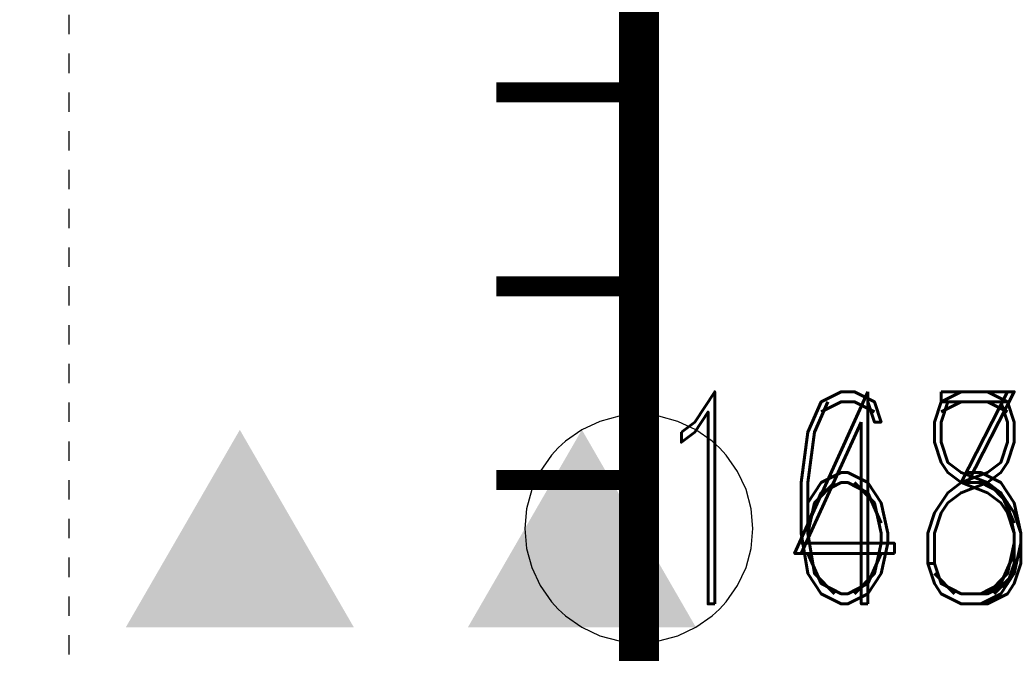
# Model space of a CAD drawing. Extents: x -2 to 113, y -136 to 16.
# Tile 446 of 541: x 108.35 to 113.43, y -50.53 to -47.26. Entities that reach past the tile are written whole.
import ezdxf
from ezdxf.enums import TextEntityAlignment as Align

# ---------------------------------------------------------------- set-up
doc = ezdxf.new("R2010")
doc.units = 0
doc.header["$MEASUREMENT"] = 0
doc.linetypes.add('DOT', pattern=[0.04, 0, -0.04])
doc.linetypes.add('SOLID', pattern=[0])
doc.layers.get('0').update_dxf_attribs({"linetype": 'SOLID'})
for name, color, linetype in [('1', 7, 'SOLID'), ('10', 7, 'SOLID'), ('11', 7, 'SOLID'), ('12', 7, 'SOLID'), ('13', 7, 'SOLID'), ('14', 7, 'SOLID'), ('15', 7, 'SOLID'), ('16', 7, 'SOLID'), ('17', 7, 'SOLID'), ('18', 7, 'SOLID'), ('19', 7, 'SOLID'), ('2', 7, 'SOLID'), ('20', 7, 'SOLID'), ('21', 7, 'SOLID'), ('22', 7, 'SOLID'), ('23', 7, 'SOLID'), ('24', 7, 'SOLID'), ('25', 7, 'SOLID'), ('26', 7, 'SOLID'), ('27', 7, 'SOLID'), ('28', 7, 'SOLID'), ('29', 7, 'SOLID'), ('3', 7, 'SOLID'), ('30', 7, 'SOLID'), ('31', 7, 'SOLID'), ('32', 7, 'SOLID'), ('33', 7, 'SOLID'), ('34', 7, 'SOLID'), ('35', 7, 'SOLID'), ('36', 7, 'SOLID'), ('37', 7, 'SOLID'), ('38', 7, 'SOLID'), ('39', 7, 'SOLID'), ('4', 7, 'SOLID'), ('40', 7, 'SOLID'), ('41', 7, 'SOLID'), ('42', 7, 'SOLID'), ('43', 7, 'SOLID'), ('44', 7, 'SOLID'), ('45', 7, 'SOLID'), ('46', 7, 'SOLID'), ('47', 7, 'SOLID'), ('48', 7, 'SOLID'), ('49', 7, 'SOLID'), ('5', 7, 'SOLID'), ('50', 7, 'SOLID'), ('51', 7, 'SOLID'), ('52', 7, 'SOLID'), ('53', 7, 'SOLID'), ('54', 7, 'SOLID'), ('55', 7, 'SOLID'), ('56', 7, 'SOLID'), ('57', 7, 'SOLID'), ('58', 7, 'SOLID'), ('59', 7, 'SOLID'), ('6', 7, 'SOLID'), ('60', 7, 'SOLID'), ('61', 7, 'SOLID'), ('62', 7, 'SOLID'), ('63', 7, 'SOLID'), ('64', 7, 'SOLID'), ('65', 7, 'SOLID'), ('66', 7, 'SOLID'), ('67', 7, 'SOLID'), ('68', 7, 'SOLID'), ('7', 7, 'SOLID'), ('8', 7, 'SOLID'), ('9', 7, 'SOLID')]:
    doc.layers.add(name, color=color, linetype=linetype)
doc.styles.add('ROMAND', font='romand', dxfattribs={"height": 1})

# ---------------------------------------------------------------- blocks, each defined once
blk = doc.blocks.new('DMK_3', base_point=(0, -6.7))
at = {"color": 7}
blk.add_solid([(-50, -50), (50, -50), (-50, -50), (0, 36.6)], dxfattribs=at)
blk = doc.blocks.new('DMK_7')
at = {"color": 7, "linetype": 'SOLID'}
blk.add_lwpolyline([(0, -50), (8.7, -49.25), (17.1, -47), (25, -43.3), (32.15, -38.3), (35.35, -35.35), (38.3, -32.15), (43.3, -25), (47, -17.1), (49.25, -8.7), (50, 0), (49.25, 8.7), (47, 17.1), (43.3, 25), (38.3, 32.15), (35.35, 35.35), (32.15, 38.3), (25, 43.3), (17.1, 47), (8.7, 49.25), (0, 50), (-8.7, 49.25), (-17.1, 47), (-25, 43.3), (-32.15, 38.3), (-35.35, 35.35), (-38.3, 32.15), (-43.3, 25), (-47, 17.1), (-49.25, 8.7), (-50, 0), (-49.25, -8.7), (-47, -17.1), (-43.3, -25), (-38.3, -32.15), (-35.35, -35.35), (-32.15, -38.3), (-25, -43.3), (-17.1, -47), (-8.7, -49.25), (0, -50)], dxfattribs=at)

msp = doc.modelspace()

# ---------------------------------------------------------------- linework, layer by layer
at = {"color": 7, "linetype": 'SOLID'}
for points, const_width in [([(-0.2175, -125.6385), (111.5472, -125.6385), (111.5472, 10.2438), (-0.2175, 10.2438), (-0.2175, -125.6385)], 0.2059), ([(111.5472, -47.6385), (110.8119, -47.6385)], 0.1029), ([(111.5472, -48.6385), (110.8119, -48.6385)], 0.1029), ([(111.5472, -49.6385), (110.8119, -49.6385)], 0.1029)]:
    msp.add_lwpolyline(points, dxfattribs=dict(at, const_width=const_width))
at = {"color": 7, "linetype": 'DOT'}
msp.add_lwpolyline([(108.606, -25.6385), (108.606, -125.6385)], dxfattribs=at)
at = {"layer": '1', "color": 7, "linetype": 'SOLID'}
for points, const_width in [([(-0.2175, -125.6385), (111.5472, -125.6385), (111.5472, 10.2438), (-0.2175, 10.2438), (-0.2175, -125.6385)], 0.2059), ([(111.5472, -47.6385), (110.8119, -47.6385)], 0.1029), ([(111.5472, -48.6385), (110.8119, -48.6385)], 0.1029), ([(111.5472, -49.6385), (110.8119, -49.6385)], 0.1029)]:
    msp.add_lwpolyline(points, dxfattribs=dict(at, const_width=const_width))
at = {"layer": '1', "color": 7, "linetype": 'DOT'}
msp.add_lwpolyline([(108.606, -25.6385), (108.606, -125.6385)], dxfattribs=at)
at = {"layer": '10', "color": 7, "linetype": 'SOLID'}
for points, const_width in [([(-0.2175, -125.6385), (111.5472, -125.6385), (111.5472, 10.2438), (-0.2175, 10.2438), (-0.2175, -125.6385)], 0.2059), ([(111.5472, -47.6385), (110.8119, -47.6385)], 0.1029), ([(111.5472, -48.6385), (110.8119, -48.6385)], 0.1029), ([(111.5472, -49.6385), (110.8119, -49.6385)], 0.1029)]:
    msp.add_lwpolyline(points, dxfattribs=dict(at, const_width=const_width))
at = {"layer": '10', "color": 7, "linetype": 'DOT'}
msp.add_lwpolyline([(108.606, -25.6385), (108.606, -125.6385)], dxfattribs=at)
at = {"layer": '11', "color": 7, "linetype": 'SOLID'}
for points, const_width in [([(-0.2175, -125.6385), (111.5472, -125.6385), (111.5472, 10.2438), (-0.2175, 10.2438), (-0.2175, -125.6385)], 0.2059), ([(111.5472, -47.6385), (110.8119, -47.6385)], 0.1029), ([(111.5472, -48.6385), (110.8119, -48.6385)], 0.1029), ([(111.5472, -49.6385), (110.8119, -49.6385)], 0.1029)]:
    msp.add_lwpolyline(points, dxfattribs=dict(at, const_width=const_width))
at = {"layer": '11', "color": 7, "linetype": 'DOT'}
msp.add_lwpolyline([(108.606, -25.6385), (108.606, -125.6385)], dxfattribs=at)
at = {"layer": '12', "color": 7, "linetype": 'SOLID'}
for points, const_width in [([(-0.2175, -125.6385), (111.5472, -125.6385), (111.5472, 10.2438), (-0.2175, 10.2438), (-0.2175, -125.6385)], 0.2059), ([(111.5472, -47.6385), (110.8119, -47.6385)], 0.1029), ([(111.5472, -48.6385), (110.8119, -48.6385)], 0.1029), ([(111.5472, -49.6385), (110.8119, -49.6385)], 0.1029)]:
    msp.add_lwpolyline(points, dxfattribs=dict(at, const_width=const_width))
at = {"layer": '12', "color": 7, "linetype": 'DOT'}
msp.add_lwpolyline([(108.606, -25.6385), (108.606, -125.6385)], dxfattribs=at)
at = {"layer": '13', "color": 7, "linetype": 'SOLID'}
for points, const_width in [([(-0.2175, -125.6385), (111.5472, -125.6385), (111.5472, 10.2438), (-0.2175, 10.2438), (-0.2175, -125.6385)], 0.2059), ([(111.5472, -47.6385), (110.8119, -47.6385)], 0.1029), ([(111.5472, -48.6385), (110.8119, -48.6385)], 0.1029), ([(111.5472, -49.6385), (110.8119, -49.6385)], 0.1029)]:
    msp.add_lwpolyline(points, dxfattribs=dict(at, const_width=const_width))
at = {"layer": '13', "color": 7, "linetype": 'DOT'}
msp.add_lwpolyline([(108.606, -25.6385), (108.606, -125.6385)], dxfattribs=at)
at = {"layer": '14', "color": 7, "linetype": 'SOLID'}
for points, const_width in [([(-0.2175, -125.6385), (111.5472, -125.6385), (111.5472, 10.2438), (-0.2175, 10.2438), (-0.2175, -125.6385)], 0.2059), ([(111.5472, -47.6385), (110.8119, -47.6385)], 0.1029), ([(111.5472, -48.6385), (110.8119, -48.6385)], 0.1029), ([(111.5472, -49.6385), (110.8119, -49.6385)], 0.1029)]:
    msp.add_lwpolyline(points, dxfattribs=dict(at, const_width=const_width))
at = {"layer": '14', "color": 7, "linetype": 'DOT'}
msp.add_lwpolyline([(108.606, -25.6385), (108.606, -125.6385)], dxfattribs=at)
at = {"layer": '15', "color": 7, "linetype": 'SOLID'}
for points, const_width in [([(-0.2175, -125.6385), (111.5472, -125.6385), (111.5472, 10.2438), (-0.2175, 10.2438), (-0.2175, -125.6385)], 0.2059), ([(111.5472, -47.6385), (110.8119, -47.6385)], 0.1029), ([(111.5472, -48.6385), (110.8119, -48.6385)], 0.1029), ([(111.5472, -49.6385), (110.8119, -49.6385)], 0.1029)]:
    msp.add_lwpolyline(points, dxfattribs=dict(at, const_width=const_width))
at = {"layer": '15', "color": 7, "linetype": 'DOT'}
msp.add_lwpolyline([(108.606, -25.6385), (108.606, -125.6385)], dxfattribs=at)
at = {"layer": '16', "color": 7, "linetype": 'SOLID'}
for points, const_width in [([(-0.2175, -125.6385), (111.5472, -125.6385), (111.5472, 10.2438), (-0.2175, 10.2438), (-0.2175, -125.6385)], 0.2059), ([(111.5472, -47.6385), (110.8119, -47.6385)], 0.1029), ([(111.5472, -48.6385), (110.8119, -48.6385)], 0.1029), ([(111.5472, -49.6385), (110.8119, -49.6385)], 0.1029)]:
    msp.add_lwpolyline(points, dxfattribs=dict(at, const_width=const_width))
at = {"layer": '16', "color": 7, "linetype": 'DOT'}
msp.add_lwpolyline([(108.606, -25.6385), (108.606, -125.6385)], dxfattribs=at)
at = {"layer": '17', "color": 7, "linetype": 'SOLID'}
for points, const_width in [([(-0.2175, -125.6385), (111.5472, -125.6385), (111.5472, 10.2438), (-0.2175, 10.2438), (-0.2175, -125.6385)], 0.2059), ([(111.5472, -47.6385), (110.8119, -47.6385)], 0.1029), ([(111.5472, -48.6385), (110.8119, -48.6385)], 0.1029), ([(111.5472, -49.6385), (110.8119, -49.6385)], 0.1029)]:
    msp.add_lwpolyline(points, dxfattribs=dict(at, const_width=const_width))
at = {"layer": '17', "color": 7, "linetype": 'DOT'}
msp.add_lwpolyline([(108.606, -25.6385), (108.606, -125.6385)], dxfattribs=at)
at = {"layer": '18', "color": 7, "linetype": 'SOLID'}
for points, const_width in [([(-0.2175, -125.6385), (111.5472, -125.6385), (111.5472, 10.2438), (-0.2175, 10.2438), (-0.2175, -125.6385)], 0.2059), ([(111.5472, -47.6385), (110.8119, -47.6385)], 0.1029), ([(111.5472, -48.6385), (110.8119, -48.6385)], 0.1029), ([(111.5472, -49.6385), (110.8119, -49.6385)], 0.1029)]:
    msp.add_lwpolyline(points, dxfattribs=dict(at, const_width=const_width))
at = {"layer": '18', "color": 7, "linetype": 'DOT'}
msp.add_lwpolyline([(108.606, -25.6385), (108.606, -125.6385)], dxfattribs=at)
at = {"layer": '19', "color": 7, "linetype": 'SOLID'}
for points, const_width in [([(-0.2175, -125.6385), (111.5472, -125.6385), (111.5472, 10.2438), (-0.2175, 10.2438), (-0.2175, -125.6385)], 0.2059), ([(111.5472, -47.6385), (110.8119, -47.6385)], 0.1029), ([(111.5472, -48.6385), (110.8119, -48.6385)], 0.1029), ([(111.5472, -49.6385), (110.8119, -49.6385)], 0.1029)]:
    msp.add_lwpolyline(points, dxfattribs=dict(at, const_width=const_width))
at = {"layer": '19', "color": 7, "linetype": 'DOT'}
msp.add_lwpolyline([(108.606, -25.6385), (108.606, -125.6385)], dxfattribs=at)
at = {"layer": '2', "color": 7, "linetype": 'SOLID'}
for points, const_width in [([(-0.2175, -125.6385), (111.5472, -125.6385), (111.5472, 10.2438), (-0.2175, 10.2438), (-0.2175, -125.6385)], 0.2059), ([(111.5472, -47.6385), (110.8119, -47.6385)], 0.1029), ([(111.5472, -48.6385), (110.8119, -48.6385)], 0.1029), ([(111.5472, -49.6385), (110.8119, -49.6385)], 0.1029)]:
    msp.add_lwpolyline(points, dxfattribs=dict(at, const_width=const_width))
at = {"layer": '2', "color": 7, "linetype": 'DOT'}
msp.add_lwpolyline([(108.606, -25.6385), (108.606, -125.6385)], dxfattribs=at)
at = {"layer": '20', "color": 7, "linetype": 'SOLID'}
for points, const_width in [([(-0.2175, -125.6385), (111.5472, -125.6385), (111.5472, 10.2438), (-0.2175, 10.2438), (-0.2175, -125.6385)], 0.2059), ([(111.5472, -47.6385), (110.8119, -47.6385)], 0.1029), ([(111.5472, -48.6385), (110.8119, -48.6385)], 0.1029), ([(111.5472, -49.6385), (110.8119, -49.6385)], 0.1029)]:
    msp.add_lwpolyline(points, dxfattribs=dict(at, const_width=const_width))
at = {"layer": '20', "color": 7, "linetype": 'DOT'}
msp.add_lwpolyline([(108.606, -25.6385), (108.606, -125.6385)], dxfattribs=at)
at = {"layer": '21', "color": 7, "linetype": 'SOLID'}
for points, const_width in [([(-0.2175, -125.6385), (111.5472, -125.6385), (111.5472, 10.2438), (-0.2175, 10.2438), (-0.2175, -125.6385)], 0.2059), ([(111.5472, -47.6385), (110.8119, -47.6385)], 0.1029), ([(111.5472, -48.6385), (110.8119, -48.6385)], 0.1029), ([(111.5472, -49.6385), (110.8119, -49.6385)], 0.1029)]:
    msp.add_lwpolyline(points, dxfattribs=dict(at, const_width=const_width))
at = {"layer": '21', "color": 7, "linetype": 'DOT'}
msp.add_lwpolyline([(108.606, -25.6385), (108.606, -125.6385)], dxfattribs=at)
at = {"layer": '22', "color": 7, "linetype": 'SOLID'}
for points, const_width in [([(-0.2175, -125.6385), (111.5472, -125.6385), (111.5472, 10.2438), (-0.2175, 10.2438), (-0.2175, -125.6385)], 0.2059), ([(111.5472, -47.6385), (110.8119, -47.6385)], 0.1029), ([(111.5472, -48.6385), (110.8119, -48.6385)], 0.1029), ([(111.5472, -49.6385), (110.8119, -49.6385)], 0.1029)]:
    msp.add_lwpolyline(points, dxfattribs=dict(at, const_width=const_width))
at = {"layer": '22', "color": 7, "linetype": 'DOT'}
msp.add_lwpolyline([(108.606, -25.6385), (108.606, -125.6385)], dxfattribs=at)
at = {"layer": '23', "color": 7, "linetype": 'SOLID'}
for points, const_width in [([(-0.2175, -125.6385), (111.5472, -125.6385), (111.5472, 10.2438), (-0.2175, 10.2438), (-0.2175, -125.6385)], 0.2059), ([(111.5472, -47.6385), (110.8119, -47.6385)], 0.1029), ([(111.5472, -48.6385), (110.8119, -48.6385)], 0.1029), ([(111.5472, -49.6385), (110.8119, -49.6385)], 0.1029)]:
    msp.add_lwpolyline(points, dxfattribs=dict(at, const_width=const_width))
at = {"layer": '23', "color": 7, "linetype": 'DOT'}
msp.add_lwpolyline([(108.606, -25.6385), (108.606, -125.6385)], dxfattribs=at)
at = {"layer": '24', "color": 7, "linetype": 'SOLID'}
for points, const_width in [([(-0.2175, -125.6385), (111.5472, -125.6385), (111.5472, 10.2438), (-0.2175, 10.2438), (-0.2175, -125.6385)], 0.2059), ([(111.5472, -47.6385), (110.8119, -47.6385)], 0.1029), ([(111.5472, -48.6385), (110.8119, -48.6385)], 0.1029), ([(111.5472, -49.6385), (110.8119, -49.6385)], 0.1029)]:
    msp.add_lwpolyline(points, dxfattribs=dict(at, const_width=const_width))
at = {"layer": '24', "color": 7, "linetype": 'DOT'}
msp.add_lwpolyline([(108.606, -25.6385), (108.606, -125.6385)], dxfattribs=at)
at = {"layer": '25', "color": 7, "linetype": 'SOLID'}
for points, const_width in [([(-0.2175, -125.6385), (111.5472, -125.6385), (111.5472, 10.2438), (-0.2175, 10.2438), (-0.2175, -125.6385)], 0.2059), ([(111.5472, -47.6385), (110.8119, -47.6385)], 0.1029), ([(111.5472, -48.6385), (110.8119, -48.6385)], 0.1029), ([(111.5472, -49.6385), (110.8119, -49.6385)], 0.1029)]:
    msp.add_lwpolyline(points, dxfattribs=dict(at, const_width=const_width))
at = {"layer": '25', "color": 7, "linetype": 'DOT'}
msp.add_lwpolyline([(108.606, -25.6385), (108.606, -125.6385)], dxfattribs=at)
at = {"layer": '26', "color": 7, "linetype": 'SOLID'}
for points, const_width in [([(-0.2175, -125.6385), (111.5472, -125.6385), (111.5472, 10.2438), (-0.2175, 10.2438), (-0.2175, -125.6385)], 0.2059), ([(111.5472, -47.6385), (110.8119, -47.6385)], 0.1029), ([(111.5472, -48.6385), (110.8119, -48.6385)], 0.1029), ([(111.5472, -49.6385), (110.8119, -49.6385)], 0.1029)]:
    msp.add_lwpolyline(points, dxfattribs=dict(at, const_width=const_width))
at = {"layer": '26', "color": 7, "linetype": 'DOT'}
msp.add_lwpolyline([(108.606, -25.6385), (108.606, -125.6385)], dxfattribs=at)
at = {"layer": '27', "color": 7, "linetype": 'SOLID'}
for points, const_width in [([(-0.2175, -125.6385), (111.5472, -125.6385), (111.5472, 10.2438), (-0.2175, 10.2438), (-0.2175, -125.6385)], 0.2059), ([(111.5472, -47.6385), (110.8119, -47.6385)], 0.1029), ([(111.5472, -48.6385), (110.8119, -48.6385)], 0.1029), ([(111.5472, -49.6385), (110.8119, -49.6385)], 0.1029)]:
    msp.add_lwpolyline(points, dxfattribs=dict(at, const_width=const_width))
at = {"layer": '27', "color": 7, "linetype": 'DOT'}
msp.add_lwpolyline([(108.606, -25.6385), (108.606, -125.6385)], dxfattribs=at)
at = {"layer": '28', "color": 7, "linetype": 'SOLID'}
for points, const_width in [([(-0.2175, -125.6385), (111.5472, -125.6385), (111.5472, 10.2438), (-0.2175, 10.2438), (-0.2175, -125.6385)], 0.2059), ([(111.5472, -47.6385), (110.8119, -47.6385)], 0.1029), ([(111.5472, -48.6385), (110.8119, -48.6385)], 0.1029), ([(111.5472, -49.6385), (110.8119, -49.6385)], 0.1029)]:
    msp.add_lwpolyline(points, dxfattribs=dict(at, const_width=const_width))
at = {"layer": '28', "color": 7, "linetype": 'DOT'}
msp.add_lwpolyline([(108.606, -25.6385), (108.606, -125.6385)], dxfattribs=at)
at = {"layer": '29', "color": 7, "linetype": 'SOLID'}
for points, const_width in [([(-0.2175, -125.6385), (111.5472, -125.6385), (111.5472, 10.2438), (-0.2175, 10.2438), (-0.2175, -125.6385)], 0.2059), ([(111.5472, -47.6385), (110.8119, -47.6385)], 0.1029), ([(111.5472, -48.6385), (110.8119, -48.6385)], 0.1029), ([(111.5472, -49.6385), (110.8119, -49.6385)], 0.1029)]:
    msp.add_lwpolyline(points, dxfattribs=dict(at, const_width=const_width))
at = {"layer": '29', "color": 7, "linetype": 'DOT'}
msp.add_lwpolyline([(108.606, -25.6385), (108.606, -125.6385)], dxfattribs=at)
at = {"layer": '3', "color": 7, "linetype": 'SOLID'}
for points, const_width in [([(-0.2175, -125.6385), (111.5472, -125.6385), (111.5472, 10.2438), (-0.2175, 10.2438), (-0.2175, -125.6385)], 0.2059), ([(111.5472, -47.6385), (110.8119, -47.6385)], 0.1029), ([(111.5472, -48.6385), (110.8119, -48.6385)], 0.1029), ([(111.5472, -49.6385), (110.8119, -49.6385)], 0.1029)]:
    msp.add_lwpolyline(points, dxfattribs=dict(at, const_width=const_width))
at = {"layer": '3', "color": 7, "linetype": 'DOT'}
msp.add_lwpolyline([(108.606, -25.6385), (108.606, -125.6385)], dxfattribs=at)
at = {"layer": '30', "color": 7, "linetype": 'SOLID'}
for points, const_width in [([(-0.2175, -125.6385), (111.5472, -125.6385), (111.5472, 10.2438), (-0.2175, 10.2438), (-0.2175, -125.6385)], 0.2059), ([(111.5472, -47.6385), (110.8119, -47.6385)], 0.1029), ([(111.5472, -48.6385), (110.8119, -48.6385)], 0.1029), ([(111.5472, -49.6385), (110.8119, -49.6385)], 0.1029)]:
    msp.add_lwpolyline(points, dxfattribs=dict(at, const_width=const_width))
at = {"layer": '30', "color": 7, "linetype": 'DOT'}
msp.add_lwpolyline([(108.606, -25.6385), (108.606, -125.6385)], dxfattribs=at)
at = {"layer": '31', "color": 7, "linetype": 'SOLID'}
for points, const_width in [([(-0.2175, -125.6385), (111.5472, -125.6385), (111.5472, 10.2438), (-0.2175, 10.2438), (-0.2175, -125.6385)], 0.2059), ([(111.5472, -47.6385), (110.8119, -47.6385)], 0.1029), ([(111.5472, -48.6385), (110.8119, -48.6385)], 0.1029), ([(111.5472, -49.6385), (110.8119, -49.6385)], 0.1029)]:
    msp.add_lwpolyline(points, dxfattribs=dict(at, const_width=const_width))
at = {"layer": '31', "color": 7, "linetype": 'DOT'}
msp.add_lwpolyline([(108.606, -25.6385), (108.606, -125.6385)], dxfattribs=at)
at = {"layer": '32', "color": 7, "linetype": 'SOLID'}
for points, const_width in [([(-0.2175, -125.6385), (111.5472, -125.6385), (111.5472, 10.2438), (-0.2175, 10.2438), (-0.2175, -125.6385)], 0.2059), ([(111.5472, -47.6385), (110.8119, -47.6385)], 0.1029), ([(111.5472, -48.6385), (110.8119, -48.6385)], 0.1029), ([(111.5472, -49.6385), (110.8119, -49.6385)], 0.1029)]:
    msp.add_lwpolyline(points, dxfattribs=dict(at, const_width=const_width))
at = {"layer": '32', "color": 7, "linetype": 'DOT'}
msp.add_lwpolyline([(108.606, -25.6385), (108.606, -125.6385)], dxfattribs=at)
at = {"layer": '33', "color": 7, "linetype": 'SOLID'}
for points, const_width in [([(-0.2175, -125.6385), (111.5472, -125.6385), (111.5472, 10.2438), (-0.2175, 10.2438), (-0.2175, -125.6385)], 0.2059), ([(111.5472, -47.6385), (110.8119, -47.6385)], 0.1029), ([(111.5472, -48.6385), (110.8119, -48.6385)], 0.1029), ([(111.5472, -49.6385), (110.8119, -49.6385)], 0.1029)]:
    msp.add_lwpolyline(points, dxfattribs=dict(at, const_width=const_width))
at = {"layer": '33', "color": 7, "linetype": 'DOT'}
msp.add_lwpolyline([(108.606, -25.6385), (108.606, -125.6385)], dxfattribs=at)
at = {"layer": '34', "color": 7, "linetype": 'SOLID'}
for points, const_width in [([(-0.2175, -125.6385), (111.5472, -125.6385), (111.5472, 10.2438), (-0.2175, 10.2438), (-0.2175, -125.6385)], 0.2059), ([(111.5472, -47.6385), (110.8119, -47.6385)], 0.1029), ([(111.5472, -48.6385), (110.8119, -48.6385)], 0.1029), ([(111.5472, -49.6385), (110.8119, -49.6385)], 0.1029)]:
    msp.add_lwpolyline(points, dxfattribs=dict(at, const_width=const_width))
at = {"layer": '34', "color": 7, "linetype": 'DOT'}
msp.add_lwpolyline([(108.606, -25.6385), (108.606, -125.6385)], dxfattribs=at)
at = {"layer": '35', "color": 7, "linetype": 'SOLID'}
for points, const_width in [([(-0.2175, -125.6385), (111.5472, -125.6385), (111.5472, 10.2438), (-0.2175, 10.2438), (-0.2175, -125.6385)], 0.2059), ([(111.5472, -47.6385), (110.8119, -47.6385)], 0.1029), ([(111.5472, -48.6385), (110.8119, -48.6385)], 0.1029), ([(111.5472, -49.6385), (110.8119, -49.6385)], 0.1029)]:
    msp.add_lwpolyline(points, dxfattribs=dict(at, const_width=const_width))
at = {"layer": '35', "color": 7, "linetype": 'DOT'}
msp.add_lwpolyline([(108.606, -25.6385), (108.606, -125.6385)], dxfattribs=at)
at = {"layer": '36', "color": 7, "linetype": 'SOLID'}
for points, const_width in [([(-0.2175, -125.6385), (111.5472, -125.6385), (111.5472, 10.2438), (-0.2175, 10.2438), (-0.2175, -125.6385)], 0.2059), ([(111.5472, -47.6385), (110.8119, -47.6385)], 0.1029), ([(111.5472, -48.6385), (110.8119, -48.6385)], 0.1029), ([(111.5472, -49.6385), (110.8119, -49.6385)], 0.1029)]:
    msp.add_lwpolyline(points, dxfattribs=dict(at, const_width=const_width))
at = {"layer": '36', "color": 7, "linetype": 'DOT'}
msp.add_lwpolyline([(108.606, -25.6385), (108.606, -125.6385)], dxfattribs=at)
at = {"layer": '37', "color": 7, "linetype": 'SOLID'}
for points, const_width in [([(-0.2175, -125.6385), (111.5472, -125.6385), (111.5472, 10.2438), (-0.2175, 10.2438), (-0.2175, -125.6385)], 0.2059), ([(111.5472, -47.6385), (110.8119, -47.6385)], 0.1029), ([(111.5472, -48.6385), (110.8119, -48.6385)], 0.1029), ([(111.5472, -49.6385), (110.8119, -49.6385)], 0.1029)]:
    msp.add_lwpolyline(points, dxfattribs=dict(at, const_width=const_width))
at = {"layer": '37', "color": 7, "linetype": 'DOT'}
msp.add_lwpolyline([(108.606, -25.6385), (108.606, -125.6385)], dxfattribs=at)
at = {"layer": '38', "color": 7, "linetype": 'SOLID'}
for points, const_width in [([(-0.2175, -125.6385), (111.5472, -125.6385), (111.5472, 10.2438), (-0.2175, 10.2438), (-0.2175, -125.6385)], 0.2059), ([(111.5472, -47.6385), (110.8119, -47.6385)], 0.1029), ([(111.5472, -48.6385), (110.8119, -48.6385)], 0.1029), ([(111.5472, -49.6385), (110.8119, -49.6385)], 0.1029)]:
    msp.add_lwpolyline(points, dxfattribs=dict(at, const_width=const_width))
at = {"layer": '38', "color": 7, "linetype": 'DOT'}
msp.add_lwpolyline([(108.606, -25.6385), (108.606, -125.6385)], dxfattribs=at)
at = {"layer": '39', "color": 7, "linetype": 'SOLID'}
for points, const_width in [([(-0.2175, -125.6385), (111.5472, -125.6385), (111.5472, 10.2438), (-0.2175, 10.2438), (-0.2175, -125.6385)], 0.2059), ([(111.5472, -47.6385), (110.8119, -47.6385)], 0.1029), ([(111.5472, -48.6385), (110.8119, -48.6385)], 0.1029), ([(111.5472, -49.6385), (110.8119, -49.6385)], 0.1029)]:
    msp.add_lwpolyline(points, dxfattribs=dict(at, const_width=const_width))
at = {"layer": '39', "color": 7, "linetype": 'DOT'}
msp.add_lwpolyline([(108.606, -25.6385), (108.606, -125.6385)], dxfattribs=at)
at = {"layer": '4', "color": 7, "linetype": 'SOLID'}
for points, const_width in [([(-0.2175, -125.6385), (111.5472, -125.6385), (111.5472, 10.2438), (-0.2175, 10.2438), (-0.2175, -125.6385)], 0.2059), ([(111.5472, -47.6385), (110.8119, -47.6385)], 0.1029), ([(111.5472, -48.6385), (110.8119, -48.6385)], 0.1029), ([(111.5472, -49.6385), (110.8119, -49.6385)], 0.1029)]:
    msp.add_lwpolyline(points, dxfattribs=dict(at, const_width=const_width))
at = {"layer": '4', "color": 7, "linetype": 'DOT'}
msp.add_lwpolyline([(108.606, -25.6385), (108.606, -125.6385)], dxfattribs=at)
at = {"layer": '40', "color": 7, "linetype": 'SOLID'}
for points, const_width in [([(-0.2175, -125.6385), (111.5472, -125.6385), (111.5472, 10.2438), (-0.2175, 10.2438), (-0.2175, -125.6385)], 0.2059), ([(111.5472, -47.6385), (110.8119, -47.6385)], 0.1029), ([(111.5472, -48.6385), (110.8119, -48.6385)], 0.1029), ([(111.5472, -49.6385), (110.8119, -49.6385)], 0.1029)]:
    msp.add_lwpolyline(points, dxfattribs=dict(at, const_width=const_width))
at = {"layer": '40', "color": 7, "linetype": 'DOT'}
msp.add_lwpolyline([(108.606, -25.6385), (108.606, -125.6385)], dxfattribs=at)
at = {"layer": '41', "color": 7, "linetype": 'SOLID'}
for points, const_width in [([(-0.2175, -125.6385), (111.5472, -125.6385), (111.5472, 10.2438), (-0.2175, 10.2438), (-0.2175, -125.6385)], 0.2059), ([(111.5472, -47.6385), (110.8119, -47.6385)], 0.1029), ([(111.5472, -48.6385), (110.8119, -48.6385)], 0.1029), ([(111.5472, -49.6385), (110.8119, -49.6385)], 0.1029)]:
    msp.add_lwpolyline(points, dxfattribs=dict(at, const_width=const_width))
at = {"layer": '41', "color": 7, "linetype": 'DOT'}
msp.add_lwpolyline([(108.606, -25.6385), (108.606, -125.6385)], dxfattribs=at)
at = {"layer": '42', "color": 7, "linetype": 'SOLID'}
for points, const_width in [([(-0.2175, -125.6385), (111.5472, -125.6385), (111.5472, 10.2438), (-0.2175, 10.2438), (-0.2175, -125.6385)], 0.2059), ([(111.5472, -47.6385), (110.8119, -47.6385)], 0.1029), ([(111.5472, -48.6385), (110.8119, -48.6385)], 0.1029), ([(111.5472, -49.6385), (110.8119, -49.6385)], 0.1029)]:
    msp.add_lwpolyline(points, dxfattribs=dict(at, const_width=const_width))
at = {"layer": '42', "color": 7, "linetype": 'DOT'}
msp.add_lwpolyline([(108.606, -25.6385), (108.606, -125.6385)], dxfattribs=at)
at = {"layer": '43', "color": 7, "linetype": 'SOLID'}
for points, const_width in [([(-0.2175, -125.6385), (111.5472, -125.6385), (111.5472, 10.2438), (-0.2175, 10.2438), (-0.2175, -125.6385)], 0.2059), ([(111.5472, -47.6385), (110.8119, -47.6385)], 0.1029), ([(111.5472, -48.6385), (110.8119, -48.6385)], 0.1029), ([(111.5472, -49.6385), (110.8119, -49.6385)], 0.1029)]:
    msp.add_lwpolyline(points, dxfattribs=dict(at, const_width=const_width))
at = {"layer": '43', "color": 7, "linetype": 'DOT'}
msp.add_lwpolyline([(108.606, -25.6385), (108.606, -125.6385)], dxfattribs=at)
at = {"layer": '44', "color": 7, "linetype": 'SOLID'}
for points, const_width in [([(-0.2175, -125.6385), (111.5472, -125.6385), (111.5472, 10.2438), (-0.2175, 10.2438), (-0.2175, -125.6385)], 0.2059), ([(111.5472, -47.6385), (110.8119, -47.6385)], 0.1029), ([(111.5472, -48.6385), (110.8119, -48.6385)], 0.1029), ([(111.5472, -49.6385), (110.8119, -49.6385)], 0.1029)]:
    msp.add_lwpolyline(points, dxfattribs=dict(at, const_width=const_width))
at = {"layer": '44', "color": 7, "linetype": 'DOT'}
msp.add_lwpolyline([(108.606, -25.6385), (108.606, -125.6385)], dxfattribs=at)
at = {"layer": '45', "color": 7, "linetype": 'SOLID'}
for points, const_width in [([(-0.2175, -125.6385), (111.5472, -125.6385), (111.5472, 10.2438), (-0.2175, 10.2438), (-0.2175, -125.6385)], 0.2059), ([(111.5472, -47.6385), (110.8119, -47.6385)], 0.1029), ([(111.5472, -48.6385), (110.8119, -48.6385)], 0.1029), ([(111.5472, -49.6385), (110.8119, -49.6385)], 0.1029)]:
    msp.add_lwpolyline(points, dxfattribs=dict(at, const_width=const_width))
at = {"layer": '45', "color": 7, "linetype": 'DOT'}
msp.add_lwpolyline([(108.606, -25.6385), (108.606, -125.6385)], dxfattribs=at)
at = {"layer": '46', "color": 7, "linetype": 'SOLID'}
for points, const_width in [([(-0.2175, -125.6385), (111.5472, -125.6385), (111.5472, 10.2438), (-0.2175, 10.2438), (-0.2175, -125.6385)], 0.2059), ([(111.5472, -47.6385), (110.8119, -47.6385)], 0.1029), ([(111.5472, -48.6385), (110.8119, -48.6385)], 0.1029), ([(111.5472, -49.6385), (110.8119, -49.6385)], 0.1029)]:
    msp.add_lwpolyline(points, dxfattribs=dict(at, const_width=const_width))
at = {"layer": '46', "color": 7, "linetype": 'DOT'}
msp.add_lwpolyline([(108.606, -25.6385), (108.606, -125.6385)], dxfattribs=at)
at = {"layer": '47', "color": 7, "linetype": 'SOLID'}
for points, const_width in [([(-0.2175, -125.6385), (111.5472, -125.6385), (111.5472, 10.2438), (-0.2175, 10.2438), (-0.2175, -125.6385)], 0.2059), ([(111.5472, -47.6385), (110.8119, -47.6385)], 0.1029), ([(111.5472, -48.6385), (110.8119, -48.6385)], 0.1029), ([(111.5472, -49.6385), (110.8119, -49.6385)], 0.1029)]:
    msp.add_lwpolyline(points, dxfattribs=dict(at, const_width=const_width))
at = {"layer": '47', "color": 7, "linetype": 'DOT'}
msp.add_lwpolyline([(108.606, -25.6385), (108.606, -125.6385)], dxfattribs=at)
at = {"layer": '48', "color": 7, "linetype": 'SOLID'}
for points, const_width in [([(-0.2175, -125.6385), (111.5472, -125.6385), (111.5472, 10.2438), (-0.2175, 10.2438), (-0.2175, -125.6385)], 0.2059), ([(111.5472, -47.6385), (110.8119, -47.6385)], 0.1029), ([(111.5472, -48.6385), (110.8119, -48.6385)], 0.1029), ([(111.5472, -49.6385), (110.8119, -49.6385)], 0.1029)]:
    msp.add_lwpolyline(points, dxfattribs=dict(at, const_width=const_width))
at = {"layer": '48', "color": 7, "linetype": 'DOT'}
msp.add_lwpolyline([(108.606, -25.6385), (108.606, -125.6385)], dxfattribs=at)
at = {"layer": '49', "color": 7, "linetype": 'SOLID'}
for points, const_width in [([(-0.2175, -125.6385), (111.5472, -125.6385), (111.5472, 10.2438), (-0.2175, 10.2438), (-0.2175, -125.6385)], 0.2059), ([(111.5472, -47.6385), (110.8119, -47.6385)], 0.1029), ([(111.5472, -48.6385), (110.8119, -48.6385)], 0.1029), ([(111.5472, -49.6385), (110.8119, -49.6385)], 0.1029)]:
    msp.add_lwpolyline(points, dxfattribs=dict(at, const_width=const_width))
at = {"layer": '49', "color": 7, "linetype": 'DOT'}
msp.add_lwpolyline([(108.606, -25.6385), (108.606, -125.6385)], dxfattribs=at)
at = {"layer": '5', "color": 7, "linetype": 'SOLID'}
for points, const_width in [([(-0.2175, -125.6385), (111.5472, -125.6385), (111.5472, 10.2438), (-0.2175, 10.2438), (-0.2175, -125.6385)], 0.2059), ([(111.5472, -47.6385), (110.8119, -47.6385)], 0.1029), ([(111.5472, -48.6385), (110.8119, -48.6385)], 0.1029), ([(111.5472, -49.6385), (110.8119, -49.6385)], 0.1029)]:
    msp.add_lwpolyline(points, dxfattribs=dict(at, const_width=const_width))
at = {"layer": '5', "color": 7, "linetype": 'DOT'}
msp.add_lwpolyline([(108.606, -25.6385), (108.606, -125.6385)], dxfattribs=at)
at = {"layer": '50', "color": 7, "linetype": 'SOLID'}
for points, const_width in [([(-0.2175, -125.6385), (111.5472, -125.6385), (111.5472, 10.2438), (-0.2175, 10.2438), (-0.2175, -125.6385)], 0.2059), ([(111.5472, -47.6385), (110.8119, -47.6385)], 0.1029), ([(111.5472, -48.6385), (110.8119, -48.6385)], 0.1029), ([(111.5472, -49.6385), (110.8119, -49.6385)], 0.1029)]:
    msp.add_lwpolyline(points, dxfattribs=dict(at, const_width=const_width))
at = {"layer": '50', "color": 7, "linetype": 'DOT'}
msp.add_lwpolyline([(108.606, -25.6385), (108.606, -125.6385)], dxfattribs=at)
at = {"layer": '51', "color": 7, "linetype": 'SOLID'}
for points, const_width in [([(-0.2175, -125.6385), (111.5472, -125.6385), (111.5472, 10.2438), (-0.2175, 10.2438), (-0.2175, -125.6385)], 0.2059), ([(111.5472, -47.6385), (110.8119, -47.6385)], 0.1029), ([(111.5472, -48.6385), (110.8119, -48.6385)], 0.1029), ([(111.5472, -49.6385), (110.8119, -49.6385)], 0.1029)]:
    msp.add_lwpolyline(points, dxfattribs=dict(at, const_width=const_width))
at = {"layer": '51', "color": 7, "linetype": 'DOT'}
msp.add_lwpolyline([(108.606, -25.6385), (108.606, -125.6385)], dxfattribs=at)
at = {"layer": '52', "color": 7, "linetype": 'SOLID'}
for points, const_width in [([(-0.2175, -125.6385), (111.5472, -125.6385), (111.5472, 10.2438), (-0.2175, 10.2438), (-0.2175, -125.6385)], 0.2059), ([(111.5472, -47.6385), (110.8119, -47.6385)], 0.1029), ([(111.5472, -48.6385), (110.8119, -48.6385)], 0.1029), ([(111.5472, -49.6385), (110.8119, -49.6385)], 0.1029)]:
    msp.add_lwpolyline(points, dxfattribs=dict(at, const_width=const_width))
at = {"layer": '52', "color": 7, "linetype": 'DOT'}
msp.add_lwpolyline([(108.606, -25.6385), (108.606, -125.6385)], dxfattribs=at)
at = {"layer": '53', "color": 7, "linetype": 'SOLID'}
for points, const_width in [([(-0.2175, -125.6385), (111.5472, -125.6385), (111.5472, 10.2438), (-0.2175, 10.2438), (-0.2175, -125.6385)], 0.2059), ([(111.5472, -47.6385), (110.8119, -47.6385)], 0.1029), ([(111.5472, -48.6385), (110.8119, -48.6385)], 0.1029), ([(111.5472, -49.6385), (110.8119, -49.6385)], 0.1029)]:
    msp.add_lwpolyline(points, dxfattribs=dict(at, const_width=const_width))
at = {"layer": '53', "color": 7, "linetype": 'DOT'}
msp.add_lwpolyline([(108.606, -25.6385), (108.606, -125.6385)], dxfattribs=at)
at = {"layer": '54', "color": 7, "linetype": 'SOLID'}
for points, const_width in [([(-0.2175, -125.6385), (111.5472, -125.6385), (111.5472, 10.2438), (-0.2175, 10.2438), (-0.2175, -125.6385)], 0.2059), ([(111.5472, -47.6385), (110.8119, -47.6385)], 0.1029), ([(111.5472, -48.6385), (110.8119, -48.6385)], 0.1029), ([(111.5472, -49.6385), (110.8119, -49.6385)], 0.1029)]:
    msp.add_lwpolyline(points, dxfattribs=dict(at, const_width=const_width))
at = {"layer": '54', "color": 7, "linetype": 'DOT'}
msp.add_lwpolyline([(108.606, -25.6385), (108.606, -125.6385)], dxfattribs=at)
at = {"layer": '55', "color": 7, "linetype": 'SOLID'}
for points, const_width in [([(-0.2175, -125.6385), (111.5472, -125.6385), (111.5472, 10.2438), (-0.2175, 10.2438), (-0.2175, -125.6385)], 0.2059), ([(111.5472, -47.6385), (110.8119, -47.6385)], 0.1029), ([(111.5472, -48.6385), (110.8119, -48.6385)], 0.1029), ([(111.5472, -49.6385), (110.8119, -49.6385)], 0.1029)]:
    msp.add_lwpolyline(points, dxfattribs=dict(at, const_width=const_width))
at = {"layer": '55', "color": 7, "linetype": 'DOT'}
msp.add_lwpolyline([(108.606, -25.6385), (108.606, -125.6385)], dxfattribs=at)
at = {"layer": '56', "color": 7, "linetype": 'SOLID'}
for points, const_width in [([(-0.2175, -125.6385), (111.5472, -125.6385), (111.5472, 10.2438), (-0.2175, 10.2438), (-0.2175, -125.6385)], 0.2059), ([(111.5472, -47.6385), (110.8119, -47.6385)], 0.1029), ([(111.5472, -48.6385), (110.8119, -48.6385)], 0.1029), ([(111.5472, -49.6385), (110.8119, -49.6385)], 0.1029)]:
    msp.add_lwpolyline(points, dxfattribs=dict(at, const_width=const_width))
at = {"layer": '56', "color": 7, "linetype": 'DOT'}
msp.add_lwpolyline([(108.606, -25.6385), (108.606, -125.6385)], dxfattribs=at)
at = {"layer": '57', "color": 7, "linetype": 'SOLID'}
for points, const_width in [([(-0.2175, -125.6385), (111.5472, -125.6385), (111.5472, 10.2438), (-0.2175, 10.2438), (-0.2175, -125.6385)], 0.2059), ([(111.5472, -47.6385), (110.8119, -47.6385)], 0.1029), ([(111.5472, -48.6385), (110.8119, -48.6385)], 0.1029), ([(111.5472, -49.6385), (110.8119, -49.6385)], 0.1029)]:
    msp.add_lwpolyline(points, dxfattribs=dict(at, const_width=const_width))
at = {"layer": '57', "color": 7, "linetype": 'DOT'}
msp.add_lwpolyline([(108.606, -25.6385), (108.606, -125.6385)], dxfattribs=at)
at = {"layer": '58', "color": 7, "linetype": 'SOLID'}
for points, const_width in [([(-0.2175, -125.6385), (111.5472, -125.6385), (111.5472, 10.2438), (-0.2175, 10.2438), (-0.2175, -125.6385)], 0.2059), ([(111.5472, -47.6385), (110.8119, -47.6385)], 0.1029), ([(111.5472, -48.6385), (110.8119, -48.6385)], 0.1029), ([(111.5472, -49.6385), (110.8119, -49.6385)], 0.1029)]:
    msp.add_lwpolyline(points, dxfattribs=dict(at, const_width=const_width))
at = {"layer": '58', "color": 7, "linetype": 'DOT'}
msp.add_lwpolyline([(108.606, -25.6385), (108.606, -125.6385)], dxfattribs=at)
at = {"layer": '59', "color": 7, "linetype": 'SOLID'}
for points, const_width in [([(-0.2175, -125.6385), (111.5472, -125.6385), (111.5472, 10.2438), (-0.2175, 10.2438), (-0.2175, -125.6385)], 0.2059), ([(111.5472, -47.6385), (110.8119, -47.6385)], 0.1029), ([(111.5472, -48.6385), (110.8119, -48.6385)], 0.1029), ([(111.5472, -49.6385), (110.8119, -49.6385)], 0.1029)]:
    msp.add_lwpolyline(points, dxfattribs=dict(at, const_width=const_width))
at = {"layer": '59', "color": 7, "linetype": 'DOT'}
msp.add_lwpolyline([(108.606, -25.6385), (108.606, -125.6385)], dxfattribs=at)
at = {"layer": '6', "color": 7, "linetype": 'SOLID'}
for points, const_width in [([(-0.2175, -125.6385), (111.5472, -125.6385), (111.5472, 10.2438), (-0.2175, 10.2438), (-0.2175, -125.6385)], 0.2059), ([(111.5472, -47.6385), (110.8119, -47.6385)], 0.1029), ([(111.5472, -48.6385), (110.8119, -48.6385)], 0.1029), ([(111.5472, -49.6385), (110.8119, -49.6385)], 0.1029)]:
    msp.add_lwpolyline(points, dxfattribs=dict(at, const_width=const_width))
at = {"layer": '6', "color": 7, "linetype": 'DOT'}
msp.add_lwpolyline([(108.606, -25.6385), (108.606, -125.6385)], dxfattribs=at)
at = {"layer": '60', "color": 7, "linetype": 'SOLID'}
for points, const_width in [([(-0.2175, -125.6385), (111.5472, -125.6385), (111.5472, 10.2438), (-0.2175, 10.2438), (-0.2175, -125.6385)], 0.2059), ([(111.5472, -47.6385), (110.8119, -47.6385)], 0.1029), ([(111.5472, -48.6385), (110.8119, -48.6385)], 0.1029), ([(111.5472, -49.6385), (110.8119, -49.6385)], 0.1029)]:
    msp.add_lwpolyline(points, dxfattribs=dict(at, const_width=const_width))
at = {"layer": '60', "color": 7, "linetype": 'DOT'}
msp.add_lwpolyline([(108.606, -25.6385), (108.606, -125.6385)], dxfattribs=at)
at = {"layer": '61', "color": 7, "linetype": 'SOLID'}
for points, const_width in [([(-0.2175, -125.6385), (111.5472, -125.6385), (111.5472, 10.2438), (-0.2175, 10.2438), (-0.2175, -125.6385)], 0.2059), ([(111.5472, -47.6385), (110.8119, -47.6385)], 0.1029), ([(111.5472, -48.6385), (110.8119, -48.6385)], 0.1029), ([(111.5472, -49.6385), (110.8119, -49.6385)], 0.1029)]:
    msp.add_lwpolyline(points, dxfattribs=dict(at, const_width=const_width))
at = {"layer": '61', "color": 7, "linetype": 'DOT'}
msp.add_lwpolyline([(108.606, -25.6385), (108.606, -125.6385)], dxfattribs=at)
at = {"layer": '62', "color": 7, "linetype": 'SOLID'}
for points, const_width in [([(-0.2175, -125.6385), (111.5472, -125.6385), (111.5472, 10.2438), (-0.2175, 10.2438), (-0.2175, -125.6385)], 0.2059), ([(111.5472, -47.6385), (110.8119, -47.6385)], 0.1029), ([(111.5472, -48.6385), (110.8119, -48.6385)], 0.1029), ([(111.5472, -49.6385), (110.8119, -49.6385)], 0.1029)]:
    msp.add_lwpolyline(points, dxfattribs=dict(at, const_width=const_width))
at = {"layer": '62', "color": 7, "linetype": 'DOT'}
msp.add_lwpolyline([(108.606, -25.6385), (108.606, -125.6385)], dxfattribs=at)
at = {"layer": '63', "color": 7, "linetype": 'SOLID'}
for points, const_width in [([(-0.2175, -125.6385), (111.5472, -125.6385), (111.5472, 10.2438), (-0.2175, 10.2438), (-0.2175, -125.6385)], 0.2059), ([(111.5472, -47.6385), (110.8119, -47.6385)], 0.1029), ([(111.5472, -48.6385), (110.8119, -48.6385)], 0.1029), ([(111.5472, -49.6385), (110.8119, -49.6385)], 0.1029)]:
    msp.add_lwpolyline(points, dxfattribs=dict(at, const_width=const_width))
at = {"layer": '63', "color": 7, "linetype": 'DOT'}
msp.add_lwpolyline([(108.606, -25.6385), (108.606, -125.6385)], dxfattribs=at)
at = {"layer": '64', "color": 7, "linetype": 'SOLID'}
for points, const_width in [([(-0.2175, -125.6385), (111.5472, -125.6385), (111.5472, 10.2438), (-0.2175, 10.2438), (-0.2175, -125.6385)], 0.2059), ([(111.5472, -47.6385), (110.8119, -47.6385)], 0.1029), ([(111.5472, -48.6385), (110.8119, -48.6385)], 0.1029), ([(111.5472, -49.6385), (110.8119, -49.6385)], 0.1029)]:
    msp.add_lwpolyline(points, dxfattribs=dict(at, const_width=const_width))
at = {"layer": '64', "color": 7, "linetype": 'DOT'}
msp.add_lwpolyline([(108.606, -25.6385), (108.606, -125.6385)], dxfattribs=at)
at = {"layer": '65', "color": 7, "linetype": 'SOLID'}
for points, const_width in [([(-0.2175, -125.6385), (111.5472, -125.6385), (111.5472, 10.2438), (-0.2175, 10.2438), (-0.2175, -125.6385)], 0.2059), ([(111.5472, -47.6385), (110.8119, -47.6385)], 0.1029), ([(111.5472, -48.6385), (110.8119, -48.6385)], 0.1029), ([(111.5472, -49.6385), (110.8119, -49.6385)], 0.1029)]:
    msp.add_lwpolyline(points, dxfattribs=dict(at, const_width=const_width))
at = {"layer": '65', "color": 7, "linetype": 'DOT'}
msp.add_lwpolyline([(108.606, -25.6385), (108.606, -125.6385)], dxfattribs=at)
at = {"layer": '66', "color": 7, "linetype": 'SOLID'}
for points, const_width in [([(-0.2175, -125.6385), (111.5472, -125.6385), (111.5472, 10.2438), (-0.2175, 10.2438), (-0.2175, -125.6385)], 0.2059), ([(111.5472, -47.6385), (110.8119, -47.6385)], 0.1029), ([(111.5472, -48.6385), (110.8119, -48.6385)], 0.1029), ([(111.5472, -49.6385), (110.8119, -49.6385)], 0.1029)]:
    msp.add_lwpolyline(points, dxfattribs=dict(at, const_width=const_width))
at = {"layer": '66', "color": 7, "linetype": 'DOT'}
msp.add_lwpolyline([(108.606, -25.6385), (108.606, -125.6385)], dxfattribs=at)
at = {"layer": '67', "color": 7, "linetype": 'SOLID'}
for points, const_width in [([(-0.2175, -125.6385), (111.5472, -125.6385), (111.5472, 10.2438), (-0.2175, 10.2438), (-0.2175, -125.6385)], 0.2059), ([(111.5472, -47.6385), (110.8119, -47.6385)], 0.1029), ([(111.5472, -48.6385), (110.8119, -48.6385)], 0.1029), ([(111.5472, -49.6385), (110.8119, -49.6385)], 0.1029)]:
    msp.add_lwpolyline(points, dxfattribs=dict(at, const_width=const_width))
at = {"layer": '67', "color": 7, "linetype": 'DOT'}
msp.add_lwpolyline([(108.606, -25.6385), (108.606, -125.6385)], dxfattribs=at)
at = {"layer": '68', "color": 7, "linetype": 'SOLID'}
for points, const_width in [([(-0.2175, -125.6385), (111.5472, -125.6385), (111.5472, 10.2438), (-0.2175, 10.2438), (-0.2175, -125.6385)], 0.2059), ([(111.5472, -47.6385), (110.8119, -47.6385)], 0.1029), ([(111.5472, -48.6385), (110.8119, -48.6385)], 0.1029), ([(111.5472, -49.6385), (110.8119, -49.6385)], 0.1029)]:
    msp.add_lwpolyline(points, dxfattribs=dict(at, const_width=const_width))
at = {"layer": '68', "color": 7, "linetype": 'DOT'}
msp.add_lwpolyline([(108.606, -25.6385), (108.606, -125.6385)], dxfattribs=at)
at = {"layer": '7', "color": 7, "linetype": 'SOLID'}
for points, const_width in [([(-0.2175, -125.6385), (111.5472, -125.6385), (111.5472, 10.2438), (-0.2175, 10.2438), (-0.2175, -125.6385)], 0.2059), ([(111.5472, -47.6385), (110.8119, -47.6385)], 0.1029), ([(111.5472, -48.6385), (110.8119, -48.6385)], 0.1029), ([(111.5472, -49.6385), (110.8119, -49.6385)], 0.1029)]:
    msp.add_lwpolyline(points, dxfattribs=dict(at, const_width=const_width))
at = {"layer": '7', "color": 7, "linetype": 'DOT'}
msp.add_lwpolyline([(108.606, -25.6385), (108.606, -125.6385)], dxfattribs=at)
at = {"layer": '8', "color": 7, "linetype": 'SOLID'}
for points, const_width in [([(-0.2175, -125.6385), (111.5472, -125.6385), (111.5472, 10.2438), (-0.2175, 10.2438), (-0.2175, -125.6385)], 0.2059), ([(111.5472, -47.6385), (110.8119, -47.6385)], 0.1029), ([(111.5472, -48.6385), (110.8119, -48.6385)], 0.1029), ([(111.5472, -49.6385), (110.8119, -49.6385)], 0.1029)]:
    msp.add_lwpolyline(points, dxfattribs=dict(at, const_width=const_width))
at = {"layer": '8', "color": 7, "linetype": 'DOT'}
msp.add_lwpolyline([(108.606, -25.6385), (108.606, -125.6385)], dxfattribs=at)
at = {"layer": '9', "color": 7, "linetype": 'SOLID'}
for points, const_width in [([(-0.2175, -125.6385), (111.5472, -125.6385), (111.5472, 10.2438), (-0.2175, 10.2438), (-0.2175, -125.6385)], 0.2059), ([(111.5472, -47.6385), (110.8119, -47.6385)], 0.1029), ([(111.5472, -48.6385), (110.8119, -48.6385)], 0.1029), ([(111.5472, -49.6385), (110.8119, -49.6385)], 0.1029)]:
    msp.add_lwpolyline(points, dxfattribs=dict(at, const_width=const_width))
at = {"layer": '9', "color": 7, "linetype": 'DOT'}
msp.add_lwpolyline([(108.606, -25.6385), (108.606, -125.6385)], dxfattribs=at)

# ---------------------------------------------------------------- block references
at = {"layer": '26', "xscale": 0.01176470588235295, "yscale": 0.01176470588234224, "zscale": 14.70588235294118}
for name, p in [('DMK_7', (111.5472, -49.8885)), ('DMK_3', (111.2531, -49.8885))]:
    msp.add_blockref(name, p, dxfattribs=at)
at = {"layer": '29', "xscale": 0.01176470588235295, "yscale": 0.01176470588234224, "zscale": 14.70588235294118}
for name, p in [('DMK_7', (111.5472, -49.8885)), ('DMK_3', (109.4884, -49.8885))]:
    msp.add_blockref(name, p, dxfattribs=at)

# ---------------------------------------------------------------- texts
at = {"layer": '26', "color": 7, "style": 'ROMAND', "width": 0.78}
msp.add_text('163', height=1.09412, dxfattribs=at).set_placement((111.5472, -49.1826), align=Align.TOP_LEFT)
at = {"layer": '29', "color": 7, "style": 'ROMAND', "width": 0.78}
msp.add_text('148', height=1.09412, dxfattribs=at).set_placement((111.5472, -49.1826), align=Align.TOP_LEFT)

doc.saveas('drawing.dxf')
